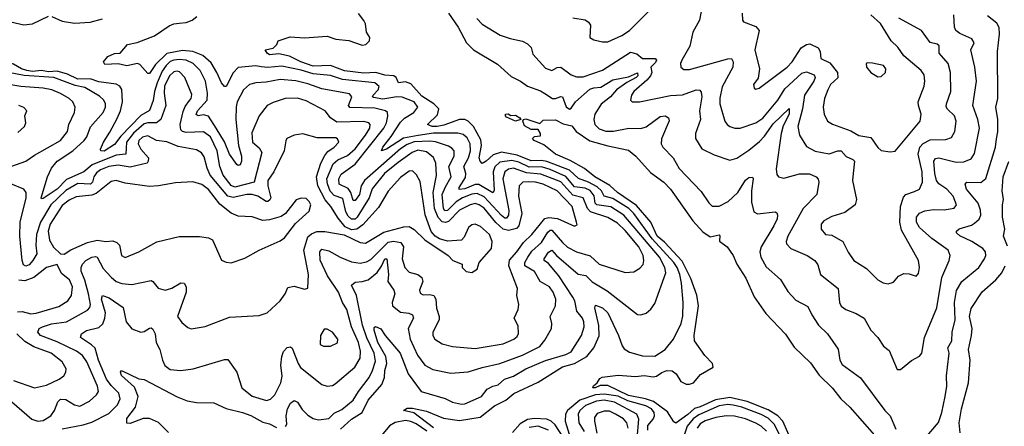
# Model space of a CAD drawing. Extents: x 1552294 to 1694791, y 811929 to 917222.
# Tile 304 of 643: x 1598491 to 1604141, y 905245 to 907577. Entities that reach past the tile are written whole.
import ezdxf

# ---------------------------------------------------------------- set-up
doc = ezdxf.new("R2010")
doc.units = 0

msp = doc.modelspace()

# ---------------------------------------------------------------- linework, layer by layer
at = {"layer": '0CON10XD'}
for points in [[(1601665, 907587.8), (1601735.6, 907575.6), (1601755, 907562), (1601765.7, 907545), (1601762, 907475), (1601785, 907461.4), (1601835, 907450), (1601865, 907450.5), (1601945, 907486.8), (1601990, 907515), (1602115, 907639.1)], [(1602406.8, 907655), (1602391.2, 907575), (1602353.5, 907505), (1602335.5, 907425), (1602291.1, 907345), (1602283.3, 907325), (1602284.2, 907305), (1602302.1, 907292.1), (1602335, 907292.1), (1602555, 907353.3), (1602575, 907354.4), (1602585.3, 907335), (1602582.7, 907305), (1602521.2, 907191.2), (1602507.7, 907127.7), (1602508.5, 907095), (1602536.9, 906995), (1602550.8, 906975), (1602566.2, 906965), (1602595, 906955.5), (1602624.6, 906955.4), (1602715, 906985.3), (1602755, 907012), (1602841.6, 907115), (1602880.5, 907179.5), (1602978.9, 907271.1), (1603005, 907277.2), (1603050.5, 907260.5), (1603055.4, 907245.4), (1603046.9, 907225), (1602994, 907145), (1602983.2, 907065), (1602956.5, 906965), (1602964.6, 906915), (1603005, 906850.6), (1603055, 906822.1), (1603135, 906807.2), (1603185.5, 906825.5), (1603205, 906825.4), (1603232.5, 906792.5), (1603271.9, 906775), (1603280.4, 906765), (1603273.9, 906695), (1603270, 906655), (1603292.7, 906545), (1603285.7, 906514.3), (1603225, 906471.5), (1603151.7, 906448.3), (1603105, 906423.3), (1603089.5, 906405), (1603090, 906375), (1603115, 906345.8), (1603150.9, 906340.9), (1603214.6, 906304.6), (1603243.8, 906243.8), (1603278.1, 906195), (1603349.3, 906149.3), (1603415, 906084.2), (1603445, 906068), (1603475, 906062.5), (1603505, 906072), (1603534.5, 906105.5), (1603565, 906122), (1603595, 906120), (1603635, 906106), (1603648.3, 906121.7), (1603654.4, 906155), (1603649.1, 906195), (1603550.2, 906370.3), (1603540.3, 906415), (1603545.3, 906505), (1603561.4, 906558.6), (1603575.7, 906575), (1603625, 906591.8), (1603655, 906605.6), (1603671.6, 906645), (1603670, 906705), (1603646.9, 906805), (1603656.5, 906845), (1603675, 906867.8), (1603715, 906888.8), (1603805, 906890.4), (1603838.1, 906901.9), (1603857.1, 906935), (1603864.5, 906995), (1603854.5, 907025), (1603815, 907063.1), (1603808, 907078), (1603808.2, 907095), (1603834, 907165), (1603832.5, 907275), (1603817.7, 907325), (1603766.2, 907385), (1603766.1, 907426.1), (1603755, 907437.1), (1603715, 907446.5), (1603665, 907514.5), (1603535, 907586.3)], [(1599080, 907105), (1599076.6, 907176.6), (1599065.2, 907195.2), (1599045, 907207.8), (1598945, 907220.2), (1598895, 907238.6), (1598825, 907236.3), (1598765, 907265.1), (1598705, 907281.3), (1598655, 907278.1), (1598615, 907286.4), (1598565, 907280.4), (1598530.9, 907285), (1598500.7, 907295), (1598455, 907322.2), (1598388.7, 907345), (1598312.8, 907402.8), (1598231.6, 907431.6), (1598162.6, 907432.6), (1598097.3, 907467.3), (1598042, 907475), (1598014.4, 907485), (1597966.7, 907535), (1597946.2, 907595)], [(1598355, 907607.5), (1598415, 907569.5), (1598515, 907547.8), (1598565, 907553.6), (1598655, 907597.5)], [(1598675, 907595.6), (1598735, 907569.4), (1598805, 907557.5), (1598895, 907561.9), (1598965, 907581.9)], [(1600720.3, 905545), (1600795, 905444.1), (1600932.5, 905405), (1600975, 905383.2), (1601025, 905372), (1601045, 905373.5), (1601141.2, 905415), (1601172.4, 905457.6), (1601205, 905475.3), (1601236.9, 905483.1), (1601272.2, 905515), (1601325, 905531.6), (1601395, 905574.3), (1601508.3, 905621.7), (1601625, 905657.2), (1601655, 905671.8), (1601715.3, 905765), (1601730.5, 905815), (1601727.6, 905845), (1601719.8, 905865), (1601687.6, 905905), (1601675.3, 905964.7), (1601664.8, 905985), (1601585, 906107.2), (1601525, 906177.8), (1601501.1, 906195), (1601500.4, 906205), (1601525, 906243.4), (1601545, 906255.3), (1601571.8, 906225), (1601695, 906117.6), (1601738.9, 906108.9), (1601775, 906072.6), (1601862.1, 906022.1), (1602035, 905885.6), (1602055, 905884.4), (1602085.4, 905894.6), (1602112.4, 905917.6), (1602135, 905950), (1602198.8, 906125), (1602193.4, 906155), (1602162.3, 906215), (1601956.8, 906455), (1601883.1, 906503.1), (1601803.3, 906515), (1601793.4, 906525), (1601787.3, 906567.3), (1601765, 906597.4), (1601735, 906610.8), (1601675, 906618), (1601625, 906677.6), (1601535, 906718), (1601485, 906732.4), (1601415, 906731.6), (1601355, 906760.7), (1601315, 906769.7), (1601245, 906760.3), (1601216.5, 906733.5), (1601206.7, 906705), (1601212.4, 906597.6), (1601205.2, 906584.8), (1601125, 906632.3), (1601105, 906631.2), (1601045, 906607), (1601013.1, 906603.1), (1601011.8, 906615), (1601048.4, 906671.6), (1601051.6, 906695), (1601038.6, 906735), (1601066, 906784), (1601077.2, 906825), (1601075.5, 906865), (1601058.5, 906898.5), (1601035, 906917.8), (1601005, 906925.9), (1600865, 906925.3), (1600776.8, 906913.2), (1600693, 906897), (1600595, 906834.4), (1600567.5, 906825), (1600574.1, 906845), (1600622.5, 906907.5), (1600675, 906990), (1600697.9, 907012.1), (1600751.5, 907045), (1600776.2, 907075), (1600755, 907105.3), (1600685, 907133.2), (1600655, 907134.4), (1600575, 907121.6), (1600521, 907131), (1600515.4, 907135), (1600518.7, 907145), (1600547.1, 907175), (1600553.7, 907193.7), (1600529.4, 907215), (1600343.9, 907233.9), (1600275, 907256.3), (1600175, 907267.1), (1600105, 907288.2), (1599995, 907310.5), (1599915, 907302.2), (1599876.8, 907306.8), (1599845, 907313), (1599745, 907302.5), (1599715, 907272.5), (1599675, 907194.3), (1599665, 907194.2), (1599647.8, 907215), (1599622.2, 907275), (1599589.9, 907329.9), (1599542.3, 907372.3), (1599485, 907394.8), (1599425, 907399.7), (1599335, 907382.6), (1599269.1, 907320.9), (1599235, 907267.5), (1599225, 907267.5), (1599180, 907320), (1599166.4, 907326.4), (1599105, 907312.7), (1599055, 907324.4), (1598980, 907320), (1598971.4, 907335), (1598995.8, 907365), (1599035, 907383.1), (1599066.7, 907385), (1599110, 907435), (1599165, 907446.9), (1599265, 907483.6), (1599348.1, 907541.9), (1599375, 907553.6), (1599405, 907557.9), (1599445, 907560), (1599480.8, 907575), (1599507.1, 907595)], [(1600865, 905235.9), (1600752, 905322), (1600693.8, 905335), (1600715, 905349.2), (1600745, 905348.9), (1600825, 905331.4), (1600922.4, 905292.4), (1601015, 905277.6), (1601132.4, 905297.6), (1601215, 905362.1), (1601280, 905395), (1601326.4, 905433.6), (1601465, 905498.4), (1601605, 905586.1), (1601675, 905604.4), (1601744.6, 905645.4), (1601785.8, 905695), (1601816.6, 905763.4), (1601813.3, 905823.3), (1601791.9, 905925), (1601795, 905940), (1601835, 905923.6), (1601865.9, 905895), (1601927.4, 905765), (1601947, 905707), (1601959.5, 905689.5), (1601989.9, 905669.9), (1602065, 905649.6), (1602135, 905648.1), (1602195, 905685.7), (1602241.8, 905745), (1602286.9, 905835), (1602296.7, 905876.7), (1602298.1, 905955), (1602288.7, 906065), (1602278.8, 906115), (1602262.9, 906155), (1602244.5, 906185), (1602120.1, 906320.1), (1602015, 906465.6), (1601985.9, 906495), (1601895, 906550.8), (1601845, 906564.8), (1601828.4, 906595), (1601805, 906618.4), (1601755, 906645.3), (1601696.9, 906666.9), (1601645, 906713.7), (1601515, 906764.5), (1601485, 906770.3), (1601425, 906766.9), (1601345, 906800.3), (1601255, 906816.8), (1601207.8, 906802.2), (1601166.7, 906765), (1601145, 906753.1), (1601133.1, 906765), (1601127.9, 906785), (1601141, 906855), (1601137.5, 906887.5), (1601095, 906963.5), (1601065, 906995.2), (1601045, 907004.3), (1601015, 907004.4), (1600925, 906971.8), (1600885.5, 906964.5), (1600858, 906965), (1600831.4, 906975), (1600888.2, 907031.8), (1600896.6, 907065), (1600867.4, 907095), (1600798.7, 907138.7), (1600735, 907208.2), (1600705, 907220.2), (1600665, 907213.9), (1600650.4, 907245), (1600638.2, 907255), (1600585, 907259), (1600535, 907274.7), (1600465, 907271.1), (1600355, 907282.9), (1600275, 907314.1), (1600175, 907310), (1600103.6, 907335), (1600038.5, 907368.5), (1599978.1, 907381.9), (1599925, 907375.7), (1599910.8, 907385), (1599900, 907405), (1599945.6, 907414.4), (1599966.7, 907435), (1599974.2, 907455.8), (1600042, 907478), (1600125, 907473.6), (1600255, 907481.5), (1600305, 907465.3), (1600378.5, 907458.5), (1600455, 907430), (1600476.2, 907435), (1600498, 907455), (1600499.1, 907475), (1600481.1, 907505), (1600475, 907553.3), (1600465, 907572.9), (1600435, 907612.5)], [(1600952, 907615), (1601005.9, 907535), (1601054.4, 907444.4), (1601095, 907404.1), (1601232.7, 907322.7), (1601310.5, 907250.5), (1601365, 907224.6), (1601405, 907196.3), (1601479.2, 907169.2), (1601505, 907153.4), (1601548, 907125), (1601565.8, 907124.2), (1601595, 907137.3), (1601605, 907134.4), (1601627.1, 907077.1), (1601645, 907064.7), (1601655, 907068.8), (1601680.3, 907105), (1601761.9, 907178.1), (1601785, 907186.5), (1601825, 907189.4), (1601895, 907231.4), (1601985, 907250), (1602035, 907272), (1602036.8, 907255), (1602028.5, 907245), (1601975, 907217.4), (1601916.2, 907175), (1601880.4, 907135), (1601827, 907093), (1601790.2, 907035), (1601785.7, 907005), (1601791.9, 906975), (1601815, 906950.8), (1601855, 906937.2), (1601898.3, 906938.3), (1601985.3, 906954.7), (1602055, 906953.8), (1602085, 906962.3), (1602165, 907021.1), (1602194.6, 907024.6), (1602214, 907015), (1602217, 906997), (1602173.6, 906893.6)], [(1601114.7, 907584.7), (1601145, 907551.5), (1601248.3, 907488.3), (1601305, 907468.5), (1601375, 907453.5), (1601405, 907437.8), (1601426.5, 907416.5), (1601435, 907380), (1601508, 907298), (1601545, 907286), (1601575, 907302.9), (1601595, 907304.4), (1601655, 907260.8), (1601685, 907249.5), (1601725, 907249.7), (1601835, 907286.8), (1601995, 907391.5), (1602031.7, 907381.7), (1602065, 907354.3), (1602137.5, 907355), (1602145.8, 907345), (1602138.5, 907331.5), (1602112.7, 907305), (1602117.8, 907275), (1602110.8, 907255), (1602090.3, 907229.7), (1602015.3, 907165), (1602002.3, 907145), (1601996, 907115), (1602005.7, 907105.7), (1602047.5, 907105), (1602225, 907142.4), (1602295, 907146.8), (1602373.3, 907175), (1602393.2, 907173.2), (1602401.3, 907161.3), (1602404.6, 907135), (1602391.4, 907055), (1602396.9, 907005), (1602368.8, 906925), (1602369.5, 906895), (1602405, 906837.1), (1602475, 906801.4), (1602565, 906770.6), (1602605, 906782.5), (1602675, 906828.8), (1602735, 906879.3), (1602765, 906909.7), (1602815, 906979.8), (1602906.8, 907066.8), (1602905.3, 907035.3), (1602872.6, 906967.4), (1602860.4, 906925), (1602832.2, 906722.2), (1602835, 906690), (1602845.6, 906675.6), (1602875, 906668.1), (1602965, 906693.8), (1603023.1, 906693.1), (1603062, 906675), (1603073, 906663), (1603075.7, 906645.7), (1603065.6, 906575), (1602986, 906495), (1602898.7, 906335), (1602889.2, 906305), (1602890.8, 906290.8), (1602914.8, 906264.8), (1603008.6, 906225), (1603053.1, 906195), (1603071.2, 906171.2), (1603086.9, 906115), (1603186.9, 906035), (1603195.6, 905955), (1603204.6, 905934.6), (1603231.2, 905915), (1603291.4, 905891.4), (1603335.6, 905865), (1603375, 905795.8), (1603414.3, 905755), (1603447.5, 905705), (1603479.6, 905679.6), (1603525, 905570), (1603545, 905570), (1603607.7, 905622.3), (1603655, 905646.7), (1603667.1, 905665), (1603682.5, 905755), (1603753.3, 905925), (1603782, 906098), (1603824.5, 906195), (1603829.4, 906225), (1603818.6, 906255), (1603725, 906322.5), (1603654.7, 906385), (1603637.1, 906415), (1603636.4, 906443.6), (1603653.5, 906466.5), (1603685, 906481.2), (1603735, 906488.4), (1603795, 906485.9), (1603853.8, 906496.2), (1603866.5, 906515), (1603847.3, 906565), (1603810.8, 906605), (1603765, 906634.7), (1603750.8, 906655), (1603741.4, 906695), (1603737.1, 906765), (1603745, 906781.2), (1603765, 906785.3), (1603865, 906760.7), (1603908, 906762), (1603951.2, 906778.8), (1603969.7, 906810.3), (1603997.8, 906955), (1603989.4, 907005), (1603960, 907085), (1603981.6, 907225), (1603972.5, 907305), (1603948.1, 907405), (1603967.3, 907445), (1603955, 907468.1), (1603885, 907498.2), (1603862.9, 907515), (1603854.5, 907535), (1603850.4, 907605)], [(1602635.7, 907615), (1602638, 907575), (1602643.8, 907565), (1602715, 907537.8), (1602734.4, 907515), (1602710, 907405), (1602735.6, 907294.4), (1602728.8, 907241.2), (1602701.1, 907205), (1602704.4, 907184.4), (1602715, 907178), (1602733.3, 907185), (1602895, 907305.4), (1602923.9, 907335), (1602975.4, 907415), (1603005, 907434.3), (1603025, 907438.4), (1603073.5, 907415), (1603083.8, 907395), (1603088.2, 907355), (1603139, 907329), (1603183.4, 907275), (1603186.2, 907243.8), (1603142.7, 907205), (1603127.7, 907175), (1603109.6, 907125), (1603100.9, 907075), (1603106.7, 907035), (1603125.8, 906995), (1603155, 906977.8), (1603260.1, 906940.1), (1603305, 906912.1), (1603375, 906901.8), (1603415, 906844), (1603435, 906826), (1603485, 906818.8)], [(1603485, 906818.8), (1603515, 906823.8), (1603658.5, 906995), (1603664.5, 907035), (1603647.5, 907085), (1603646.5, 907105), (1603680.5, 907195), (1603685.5, 907225), (1603679.9, 907259.9), (1603664.4, 907285), (1603565, 907369.6), (1603529, 907419), (1603490.9, 907455), (1603429.4, 907555), (1603374.6, 907605)], [(1603675, 905164.2), (1603763.2, 905266.8), (1603782.9, 905325), (1603801.6, 905415), (1603810.7, 905475), (1603808.2, 905535), (1603815.3, 905585), (1603823.5, 905665), (1603816.7, 905695), (1603839.2, 905735), (1603840.8, 905785), (1603858.2, 905855), (1603855.8, 905955), (1603866.2, 906023.8), (1603897.5, 906075), (1603994.6, 906155), (1604027.9, 906205), (1604034.5, 906225), (1604032.2, 906245), (1604016.7, 906265), (1603955, 906305.3), (1603885, 906337.1), (1603865.7, 906355), (1603866, 906365), (1603882.6, 906377.4), (1603951.7, 906398.3), (1603970.3, 906409.7), (1603996.7, 906433.3), (1604005.8, 906455), (1604004.7, 906485), (1603990.8, 906525), (1603924, 906605), (1603916.5, 906633.5), (1603925.5, 906644.5), (1604006.4, 906643.6), (1604034.8, 906665.2), (1604090.8, 906845), (1604095, 906893.3), (1604103.6, 906933.6), (1604104.2, 907005), (1604091.6, 907075), (1604102.9, 907125), (1604102.5, 907395), (1604113.8, 907493.8), (1604111.8, 907531.8), (1604097, 907557), (1604045, 907600)], [(1600015, 905243.8), (1600023.5, 905256.5), (1600020.2, 905305), (1600027.2, 905345), (1600045, 905378.5), (1600065, 905393.3), (1600085, 905383.1), (1600112.2, 905342.2), (1600145, 905307.9), (1600175, 905290), (1600205, 905281.6), (1600265, 905290.4), (1600295, 905320), (1600338.5, 905341.5), (1600405, 905394.6), (1600435, 905445.4), (1600495.8, 905525), (1600516.1, 905565), (1600532.1, 905617.9), (1600525, 905663.6), (1600482.7, 905752.7), (1600458.1, 905825), (1600423, 905995), (1600394.1, 906055), (1600415, 906071.8), (1600455, 906075.4), (1600490, 906085), (1600542.1, 906127.9), (1600567.1, 906162.9), (1600585, 906204.5), (1600597.5, 906205), (1600606.5, 906115), (1600602.5, 906075), (1600636.9, 906025), (1600643.8, 906005), (1600628.9, 905955), (1600630, 905935), (1600675, 905899.3), (1600723.6, 905893.6), (1600745.6, 905885), (1600750.5, 905865), (1600720.7, 905805), (1600731.4, 905745), (1600773.8, 905653.8), (1600814.6, 905595), (1600860.8, 905570.8), (1600965, 905550.4), (1601065, 905557.1), (1601145, 905582.9), (1601245, 905605.3), (1601375, 905653.1), (1601475, 905701.9), (1601505, 905739.4), (1601542.5, 905805), (1601544.6, 905835), (1601533.8, 905875), (1601564.6, 905935), (1601567.8, 905975), (1601552.2, 906015), (1601530.4, 906045), (1601477.9, 906075), (1601445, 906132.2), (1601388.8, 906165), (1601389, 906185), (1601405.6, 906215), (1601430.4, 906249.6), (1601485, 906298.9), (1601520.7, 906359.3), (1601535, 906370.5), (1601545, 906370.5), (1601605, 906298.8), (1601635, 906272.1), (1601685, 906244.7), (1601765, 906222.4), (1601815, 906175.5), (1601965, 906127.3), (1602015, 906130.5), (1602048.7, 906151.3), (1602067.6, 906172.4), (1602072.5, 906195), (1602069.1, 906225), (1602043.2, 906275), (1601965, 906367.5), (1601920.5, 906409.5), (1601865, 906442.5), (1601765.9, 906475.9), (1601749.7, 906495), (1601725, 906556.1), (1601665, 906570.9), (1601596.3, 906646.3), (1601481.9, 906691.9), (1601398.9, 906698.9), (1601325, 906724.5), (1601295, 906719.2), (1601274.8, 906705), (1601262.7, 906665), (1601297.7, 906482.3), (1601296.1, 906455), (1601285, 906438.7), (1601275, 906438.9), (1601255, 906454), (1601155, 906561.3), (1601115, 906580.9), (1601085, 906576.9), (1601031.7, 906555), (1600995, 906531.8), (1600945, 906483.5), (1600930.5, 906480.5), (1600921.8, 906495), (1600915.4, 906574.6), (1600935, 906618.6), (1600965.7, 906675), (1600952.4, 906735), (1600983.2, 906795), (1600984.1, 906824.1), (1600970.9, 906840.9), (1600951.7, 906851.7), (1600877, 906877), (1600845, 906880.9), (1600754.1, 906875.9), (1600715, 906861), (1600675, 906835.8), (1600470.2, 906655), (1600451, 906625), (1600439.8, 906575), (1600415, 906540), (1600405, 906540.4), (1600390.9, 906585), (1600375, 906609.6), (1600324.3, 906634.3), (1600321.9, 906665), (1600335, 906691.2), (1600415, 906748.4), (1600579.3, 906955), (1600595.6, 906985), (1600603, 907023), (1600601.5, 907045), (1600590, 907055), (1600529, 907069), (1600385, 907072.9), (1600377.9, 907085), (1600397.2, 907135), (1600382.4, 907152.4), (1600225, 907179.8), (1600145, 907209.2), (1600075, 907226.8), (1599985, 907234.8), (1599905, 907219.2), (1599844.8, 907215.2), (1599810, 907205), (1599775, 907175.6), (1599739.3, 907105), (1599732.3, 907077.8), (1599730.6, 907005), (1599745.6, 906855), (1599763.6, 906795), (1599763.4, 906765), (1599755, 906744.5), (1599745, 906740.6), (1599736.9, 906746.9), (1599695, 906805.4), (1599665.7, 906875.7), (1599618.8, 906955), (1599575, 907023.3), (1599545, 907031.5), (1599515, 907026), (1599503.2, 907033.2), (1599511.6, 907055), (1599565.6, 907115), (1599567.7, 907155), (1599556.6, 907225), (1599526.5, 907286.5), (1599485.4, 907325.4), (1599445, 907343.9), (1599405, 907349.4), (1599375, 907345.4), (1599355, 907336.4), (1599331.7, 907315), (1599308.7, 907281.3), (1599279, 907215), (1599263.9, 907165), (1599256.9, 907113.1), (1599234.8, 907055.2), (1599185, 907027.9), (1599071.7, 906908.3), (1599035, 906860.5), (1598975, 906823.5), (1598956.2, 906825), (1598954.3, 906835), (1598970.6, 906875), (1599008.7, 906931.3), (1599050.2, 907009.8), (1599069, 907055), (1599080, 907105)], [(1598735, 905230), (1598855.7, 905254.3), (1598905, 905267.8), (1599002.1, 905317.9), (1599052.4, 905367.6), (1599067.8, 905402.2), (1599060.3, 905435), (1599015, 905478.7), (1598989.5, 905515), (1598942.8, 905625), (1598922.8, 905692.8), (1598903.1, 905713.1), (1598839.2, 905755), (1598845.7, 905775), (1598874.4, 905795), (1598945, 905811.3), (1598967.6, 905832.4), (1598979.8, 905865), (1598982.8, 905895), (1598960, 905975), (1598965, 905994.3), (1599005, 905981.8), (1599085, 905925.8), (1599100.8, 905845), (1599135, 905803.6), (1599185, 905785.5), (1599205, 905789.5), (1599235, 905807.8), (1599245, 905810), (1599255, 905802.5), (1599267.8, 905775), (1599274.7, 905724.7), (1599295.7, 905685.7), (1599309.2, 905625), (1599323.6, 905593.6), (1599355, 905571.5), (1599415, 905565.5), (1599485.6, 905574.4), (1599665, 905627.5), (1599685, 905627.5), (1599737.5, 905555), (1599765.8, 905465), (1599825, 905418.2), (1599906.3, 905393.7), (1599928.9, 905401.1), (1599955, 905425.4), (1599990, 905495), (1599996.8, 905533.2), (1599990, 905595), (1599994.3, 905645.7), (1600005, 905674.2), (1600025, 905697.5), (1600045, 905700.8), (1600055, 905693.8), (1600087.7, 905605), (1600102.8, 905582.8), (1600225, 905485.6), (1600255.7, 905475.7), (1600285, 905479.4), (1600300.6, 905489.4), (1600414.5, 905585), (1600444.7, 905635), (1600445.6, 905675.6), (1600434.8, 905725), (1600394.8, 905815), (1600367, 905915), (1600342.4, 905955), (1600319.5, 906015), (1600257, 906107), (1600215, 906198.6), (1600212.1, 906245), (1600225, 906261.1), (1600265, 906252.1), (1600329.5, 906215), (1600395, 906188.6), (1600445, 906181.1), (1600481, 906189), (1600505, 906202.2), (1600605, 906301.5), (1600635, 906306.7), (1600678.3, 906298.3), (1600692.2, 906275), (1600685.3, 906205), (1600700, 906155), (1600725, 906128), (1600775.8, 906115), (1600799.2, 906099.2), (1600804.5, 906075), (1600785.5, 906025), (1600788.5, 906008.5), (1600805, 905999.5), (1600845, 906000.8), (1600867.8, 905995), (1600878.8, 905975), (1600881.7, 905921.7), (1600898.5, 905875), (1600898.5, 905855), (1600861.8, 905785), (1600860.9, 905765), (1600873.1, 905745), (1600915, 905717.1), (1600975, 905702.7), (1601105, 905691.2), (1601265, 905718.2), (1601325.8, 905745), (1601345, 905760), (1601353.7, 905776.3), (1601350.7, 905820.7), (1601328, 905865), (1601351.9, 905915), (1601354.3, 905944.3), (1601344, 905995), (1601347.5, 906035), (1601298.3, 906165), (1601301.6, 906198.4), (1601344.2, 906245), (1601381.2, 906298.8), (1601429.3, 906345), (1601503.6, 906436.4), (1601527.9, 906442.1), (1601577.6, 906437.6), (1601675, 906392.9), (1601689.2, 906400.8), (1601685, 906416.2), (1601660.4, 906505), (1601575.3, 906595), (1601495, 906633), (1601451.2, 906645), (1601412.3, 906647.7), (1601378, 906645), (1601356, 906624), (1601353.2, 906565), (1601372.4, 906465), (1601354.8, 906395.2), (1601341.5, 906378.5), (1601295, 906367.7), (1601264.7, 906374.7), (1601223, 906413), (1601155, 906495.6), (1601128, 906515), (1601105, 906522.2), (1601075, 906515.2), (1601015, 906484), (1600951.3, 906418.7), (1600935, 906414), (1600915, 906418.1), (1600891.6, 906441.6), (1600870, 906495), (1600863.6, 906586.4), (1600883.1, 906683.1), (1600878.8, 906755), (1600865, 906786.9), (1600825, 906818.4), (1600775, 906827.9), (1600742.9, 906815), (1600662, 906758), (1600583.5, 906695), (1600512.8, 906607.2), (1600496.8, 906555), (1600428, 906445), (1600415, 906433.7), (1600395, 906433.2), (1600375, 906450.7), (1600361.6, 906475), (1600345, 906551.6), (1600295, 906569.4), (1600272.8, 906592.8), (1600256.3, 906635), (1600253.3, 906665), (1600289.6, 906750.4), (1600316.1, 906773.9), (1600371.1, 906798.9), (1600415, 906837), (1600475, 906915.4), (1600499.2, 906955), (1600501.8, 906975), (1600495, 906985.3), (1600465, 906992.2), (1600310.1, 906990.1), (1600274.4, 907014.4), (1600243.3, 907055), (1600135, 907112.2), (1600085, 907126.6), (1600014.7, 907125.3), (1599945, 907102.5), (1599911.4, 907085), (1599865, 907025.8), (1599822.9, 906927.1), (1599825.9, 906875), (1599865, 906842), (1599879.5, 906815), (1599835.9, 906645), (1599725, 906616.2), (1599705, 906625.2), (1599657.7, 906685), (1599639.4, 906735), (1599624.3, 906825), (1599585.3, 906905.3), (1599545, 906934.7), (1599445, 906929.8), (1599425.5, 906935.5), (1599415.8, 906945.8), (1599411.1, 906975), (1599429, 907051), (1599440.3, 907079.7), (1599465, 907112.7), (1599473.9, 907125), (1599477.6, 907147.6), (1599439.1, 907245), (1599408.3, 907278.3), (1599395, 907282.5), (1599375, 907278.7), (1599350, 907255), (1599321, 907195), (1599319.6, 907155), (1599329.5, 907085), (1599300.4, 907005), (1599275, 906985.2), (1599225, 906985.1), (1599205, 906978.9), (1599144.1, 906925.9), (1599104.1, 906875), (1599100.5, 906805), (1599045, 906800.7), (1598906.7, 906745), (1598858.8, 906705), (1598758.8, 906661.2), (1598705, 906604.3), (1598625, 906550.6), (1598615, 906550), (1598614.6, 906555), (1598650, 906675), (1598673.4, 906725), (1598705, 906764.7), (1598795.9, 906825), (1598861.2, 906885), (1598875.8, 906905), (1598897.5, 906962.5), (1598970, 907045), (1598983.2, 907075), (1598983.2, 907095), (1598973.1, 907115), (1598948.7, 907138.7), (1598865, 907188.4), (1598809.8, 907199.8), (1598685.6, 907245.6), (1598516.9, 907256.9), (1598285, 907301.5)], [(1603415, 907250), (1603435, 907251.2), (1603458, 907275), (1603460, 907295), (1603447.5, 907315), (1603385, 907328), (1603355, 907330), (1603347.5, 907325), (1603350, 907305), (1603375, 907273.8), (1603415, 907250)], [(1598413.1, 906725), (1598525.7, 906765), (1598575, 906800.3), (1598725, 906884.6), (1598764.5, 906935), (1598773.1, 906975), (1598805.5, 907045), (1598808.5, 907075), (1598795.5, 907105), (1598774.4, 907125), (1598725, 907154.1), (1598675, 907174.1), (1598624.8, 907184.8), (1598496.3, 907193.7), (1598395, 907210.2)], [(1598480.9, 906929.1), (1598518, 906965), (1598525.7, 906985), (1598520, 907025), (1598532.5, 907055), (1598513.7, 907073.7), (1598485, 907084.5)], [(1601335, 906994.4), (1601285, 907018.6), (1601277.5, 907025), (1601278.8, 907035), (1601295, 907036.9), (1601307.7, 907027.7), (1601335, 907029.1), (1601360.8, 907015), (1601366.2, 907003.8), (1601335, 906994.4)], [(1601876.9, 906626.9), (1601790.8, 906675), (1601732.6, 906722.6), (1601649.1, 906769.1), (1601566.2, 906805), (1601498.3, 906858.3), (1601442.5, 906885), (1601433.6, 906896.4), (1601445, 906906.7), (1601478.3, 906911.7), (1601480, 906925), (1601465, 906946.7), (1601425, 906947.8), (1601387.9, 906967.9), (1601377.5, 906995), (1601382.5, 907005), (1601395, 907008.1), (1601475, 906982.5), (1601495, 907000), (1601565, 907002.9), (1601609.5, 906979.5), (1601658.8, 906968.8), (1601683.3, 906935), (1601762.6, 906882.6), (1601865, 906852.8), (1601985, 906828.5), (1602025.5, 906795), (1602110.6, 906700.6), (1602187.8, 906645), (1602224.5, 906605), (1602352.8, 906422.8), (1602410.5, 906360.5), (1602451.9, 906331.9), (1602505, 906343.3), (1602509.2, 906339.2), (1602506, 906306), (1602551.2, 906275), (1602585.7, 906225), (1602606.7, 906175), (1602657.3, 906095), (1602705, 905988), (1602771.7, 905891.7), (1602885, 905772.5), (1602935, 905698.6), (1603029.4, 905609.4), (1603077.6, 905537.6), (1603155, 905464.5), (1603203, 905403), (1603253.5, 905355), (1603396.4, 905195)], [(1598445, 905385.4), (1598561.1, 905285), (1598595, 905274.1), (1598625, 905278.2), (1598668.8, 905305), (1598691.2, 905335), (1598709.6, 905385), (1598725, 905400), (1598755, 905399.1), (1598805, 905367.5), (1598835, 905361.3), (1598890.4, 905389.6), (1598931.8, 905425), (1598942.1, 905445), (1598937.4, 905475), (1598876.6, 905615), (1598851.4, 905651.4), (1598817.1, 905675), (1598705, 905729.2), (1598609.5, 905765), (1598594.4, 905785), (1598603.1, 905805), (1598621.4, 905815), (1598672.3, 905832.3), (1598759.4, 905845), (1598878.9, 905911.1), (1598892.8, 905927.2), (1598896.6, 905943.4), (1598885.6, 906004.4), (1598865, 906083.6), (1598843.2, 906135), (1598843.4, 906155), (1598851.1, 906175), (1598870.9, 906195), (1598905, 906215.3), (1598925, 906219.6), (1598935, 906214.2), (1598969.4, 906149.4), (1599015, 906099.7), (1599045, 906075.7), (1599076.2, 906063.8), (1599135, 906058.6), (1599245, 906080.5), (1599255.3, 906075.3), (1599285, 906037.7), (1599325, 906025.9), (1599363.7, 906036.3), (1599415, 906067.1), (1599435, 906065.7), (1599446.2, 906045), (1599446, 906015), (1599396.9, 905875), (1599420.3, 905840.3), (1599455, 905811.2), (1599475, 905803.8), (1599555, 905816.5), (1599695, 905870), (1599865, 905881.1), (1599911.2, 905895), (1599985.6, 905965), (1600013.3, 906005), (1600029.1, 906040.9), (1600065, 906049.4), (1600125, 906032), (1600145, 906037.5), (1600148.2, 906115), (1600121.2, 906255), (1600145, 906331.3), (1600165, 906349), (1600195, 906361.6), (1600241.5, 906361.5), (1600352.4, 906342.4), (1600445, 906299.5), (1600475, 906295.4), (1600580.8, 906359.2), (1600695, 906388.8), (1600725, 906390), (1600754.6, 906374.6), (1600815, 906314.4), (1600950, 906225), (1600975.7, 906195.7), (1601030, 906175), (1601030, 906155), (1601053, 906133), (1601085, 906126.7), (1601115, 906146.7), (1601127.5, 906185), (1601197.5, 906265), (1601201.1, 906305), (1601186, 906345), (1601135, 906391.5), (1601105, 906404.4), (1601085, 906400.6), (1601065.6, 906385), (1601041.1, 906328.9), (1601025, 906312.9), (1600945, 906307.5), (1600900, 906320), (1600874.6, 906334.6), (1600852.3, 906362.3), (1600817.1, 906457.1), (1600789.2, 906649.2), (1600767.3, 906687.3), (1600745, 906710), (1600725, 906707.8), (1600675, 906671.5), (1600605, 906594.3), (1600549.4, 906500.6), (1600459.5, 906400.5), (1600425, 906375.3), (1600395, 906371.5), (1600358.1, 906388.1), (1600318, 906438), (1600276.9, 906505), (1600244.2, 906544.2), (1600200.7, 906625), (1600193.1, 906675), (1600218.1, 906755), (1600241.1, 906798.9), (1600258.3, 906821.7), (1600295.4, 906845), (1600321.9, 906875), (1600315, 906894), (1600305, 906898.5), (1600198.6, 906898.6), (1600115, 906922.5), (1600065, 906914), (1600024.3, 906895.7), (1600017.3, 906882.7), (1600009.1, 906825), (1599948.4, 906705), (1599915.2, 906655), (1599914.8, 906625), (1599931.5, 906555), (1599926.9, 906543.1), (1599915, 906534.8), (1599905, 906534.4), (1599856.6, 906565), (1599825, 906574.8), (1599795, 906574.1), (1599715, 906557), (1599685, 906564.5), (1599584.2, 906685), (1599566.7, 906725), (1599550.1, 906790.1), (1599534.1, 906814.1), (1599505, 906830), (1599399.8, 906849.8), (1599335, 906876.7), (1599275, 906883.5), (1599225, 906911.1), (1599195, 906903.3), (1599174.8, 906885), (1599170.7, 906865), (1599186.5, 906835), (1599229.2, 906785), (1599228.8, 906765), (1599221.5, 906755), (1599125, 906730.9), (1599055, 906741.8), (1599002.9, 906735), (1598955, 906715.7), (1598931.2, 906698.8), (1598915.2, 906675), (1598908.3, 906645), (1598896.7, 906633.3), (1598825, 906638.1), (1598755, 906597.1), (1598669.4, 906515), (1598609.7, 906415), (1598587.9, 906345), (1598583.8, 906283.8), (1598588.6, 906235), (1598566.8, 906195), (1598545, 906171.8), (1598525, 906163.8), (1598511.9, 906171.9), (1598504.7, 906195.3), (1598492.3, 906335), (1598493.9, 906416.1), (1598528.3, 906555), (1598528.4, 906585), (1598515, 906605.3), (1598440, 906635)], [(1602173.6, 906893.6), (1602172.3, 906865), (1602180.5, 906845), (1602240.9, 906785), (1602275, 906724.4), (1602401.6, 906591.6), (1602445, 906525.8), (1602465, 906508.1), (1602505, 906506.7), (1602556.7, 906535), (1602610.8, 906585), (1602655, 906656.8), (1602675, 906671.8), (1602695, 906674.2), (1602699.2, 906665), (1602689.8, 906595), (1602689.5, 906529.5), (1602703.1, 906475), (1602725, 906463.3), (1602825, 906475.6), (1602835, 906468.8), (1602839.5, 906455), (1602836.9, 906435), (1602818.8, 906395), (1602744.7, 906275), (1602738.7, 906245), (1602743.8, 906215), (1602775, 906158.9), (1602856.9, 906086.9), (1602897.8, 906017.8), (1602945, 905967.8), (1603012.8, 905932.8), (1603035.5, 905885), (1603074.5, 905825), (1603125.6, 905775), (1603187.3, 905687.3), (1603196.7, 905625), (1603210.2, 905600.2), (1603315, 905522.9), (1603455.3, 905335.3), (1603485, 905304.2), (1603518.5, 905228.5)], [(1604158.6, 906278.6), (1604135.5, 906335), (1604143.2, 906375), (1604130.9, 906445), (1604130, 906515), (1604135.4, 906545), (1604129.2, 906595), (1604134.1, 906675), (1604166.8, 906763.2)], [(1599705, 906183.3), (1599781.7, 906208.3), (1599864.3, 906255.7), (1599985, 906308.1), (1600010.8, 906325), (1600072.8, 906407.2), (1600151.4, 906478.6), (1600161.1, 906515), (1600152.5, 906535), (1600135, 906552), (1600105, 906554), (1600077, 906543), (1600016, 906465), (1599991.3, 906448.7), (1599925, 906428.6), (1599885, 906425.8), (1599825, 906446), (1599745, 906450.8), (1599705, 906466.9), (1599639.3, 906519.3), (1599575, 906602.8), (1599535, 906631.5), (1599485, 906646.4), (1599385, 906641.9), (1599286.6, 906623.4), (1599235, 906620), (1599095, 906640), (1599045, 906654.1), (1599015, 906649.6), (1598929.8, 906580.2), (1598905, 906571.5), (1598815, 906561.6), (1598775, 906542.7), (1598735, 906511.8), (1598666.2, 906405), (1598653.4, 906365), (1598662.1, 906312.1), (1598685, 906272.5), (1598725, 906233.3), (1598745, 906232), (1598785, 906256.9), (1598880.5, 906299.5), (1598935, 906312.2), (1598985, 906304.4), (1599025, 906308.4), (1599048.5, 906298.5), (1599063.4, 906283.4), (1599074.5, 906224.5), (1599095, 906212.5), (1599174.5, 906245.5), (1599277.9, 906302.1), (1599405, 906333.3), (1599523, 906333), (1599575, 906325.6), (1599596.2, 906315), (1599648.3, 906198.3), (1599675, 906186.7), (1599705, 906183.3)], [(1602927.5, 905145), (1602869, 905275), (1602841.2, 905305), (1602785, 905338.9), (1602665, 905387.2), (1602565, 905410.9), (1602482.5, 905397.5), (1602395, 905356.8), (1602362.2, 905347.8), (1602325, 905312.6), (1602255, 905263.8), (1602245, 905270.5), (1602207.7, 905327.7), (1602127.1, 905387.1), (1602082.6, 905402.6), (1601985, 905422.2), (1601865, 905479.3), (1601822, 905478), (1601793.3, 905465), (1601778.8, 905465), (1601782.8, 905477.2), (1601803.8, 905495), (1601820, 905520), (1601833.1, 905526.9), (1601925, 905537.5), (1602025, 905531.5), (1602075, 905535.5), (1602125, 905529.1), (1602145, 905533.4), (1602175, 905552.9), (1602205, 905565.9), (1602235, 905562.9), (1602257.3, 905545), (1602285, 905501.1), (1602315, 905486.6), (1602335, 905485.8), (1602356.3, 905495), (1602398.1, 905541.9), (1602470.6, 905585), (1602465.3, 905605), (1602421.9, 905651.9), (1602362, 905735), (1602360.9, 905765), (1602385.5, 905935), (1602376.1, 905996.1), (1602341.7, 906091.7), (1602292.4, 906192.4), (1602190.7, 906300.7), (1602149.5, 906335), (1602112.8, 906415), (1602030.8, 906510.8), (1601921.4, 906585), (1601876.9, 906626.9)], [(1598478.8, 905901.2), (1598505, 905903), (1598555, 905889.8), (1598585, 905894), (1598715, 905931.3), (1598767.5, 905965), (1598788.2, 905995), (1598794, 906045), (1598776, 906085), (1598730.9, 906120.9), (1598705, 906172.5), (1598645, 906155.3), (1598571.2, 906098.8), (1598519.9, 906080.1), (1598485, 906083.2)], [(1603886.7, 905206.7), (1603882.2, 905265), (1603895.3, 905345), (1603935.3, 905495), (1603945.4, 905625), (1603935.4, 905685), (1603953.2, 905765), (1603957.1, 905805), (1603940.4, 905875), (1603950.2, 905919.8), (1604013.6, 906016.4), (1604092, 906085), (1604125.9, 906125), (1604145.2, 906165)], [(1598455, 905508), (1598575, 905465.6), (1598645, 905480.4), (1598717.5, 905515), (1598744.2, 905535), (1598755.7, 905555), (1598756.7, 905575), (1598734.5, 905615), (1598671.1, 905665), (1598571.2, 905701.2), (1598521, 905731), (1598475.1, 905775.1)], [(1600233.7, 905703.7), (1600275, 905704.4), (1600315, 905724), (1600315.6, 905745), (1600285, 905784), (1600255, 905802), (1600238.3, 905801.7), (1600217.5, 905765), (1600214.3, 905715), (1600233.7, 905703.7)], [(1600331.5, 905228.5), (1600395, 905285.9), (1600455.4, 905324.6), (1600489.6, 905395), (1600568.5, 905485), (1600584.4, 905525), (1600586.6, 905565), (1600597.6, 905605), (1600591.1, 905645), (1600545.5, 905725), (1600525, 905796.7), (1600525, 905811.2), (1600531.9, 905818.1), (1600563.3, 905803.3), (1600587.9, 905765), (1600673.3, 905665), (1600720.3, 905545)], [(1599345, 905209.2), (1599287, 905267), (1599235, 905289.6), (1599199.5, 905290.5), (1599125, 905261.1), (1599105, 905263.8), (1599105, 905289.2), (1599155.3, 905355), (1599171.1, 905415), (1599148.6, 905468.6), (1599075, 905536), (1599069.4, 905555), (1599074.6, 905565.4), (1599175, 905518), (1599205, 905514), (1599394.4, 905414.4), (1599451.7, 905391.7), (1599505, 905381.2), (1599605, 905380), (1599676.2, 905346.2), (1599769.5, 905325), (1599817.4, 905307.4), (1599885, 905268.9), (1599925, 905258.2), (1599965, 905238.1)], [(1602095, 905223.6), (1602095, 905249.1), (1602124.8, 905285), (1602133.5, 905305), (1602130.8, 905325), (1602116, 905345), (1602082.8, 905362.8), (1601980.8, 905390.8), (1601925, 905417.3), (1601845, 905430), (1601795, 905426), (1601705, 905394.4), (1601633.7, 905335), (1601622.8, 905315), (1601621.2, 905275), (1601650.7, 905175)], [(1602033.2, 905175), (1602042.7, 905285), (1602031.9, 905315), (1601904.3, 905384.3), (1601845, 905394), (1601799.7, 905389.7), (1601738.1, 905365), (1601705, 905335.3), (1601695.2, 905315), (1601698.7, 905265), (1601728.9, 905215)], [(1601982.3, 905235), (1601974.6, 905264.6), (1601955, 905287), (1601908.9, 905315), (1601875, 905331.8), (1601845, 905332.5), (1601805, 905318), (1601789.7, 905295), (1601788.2, 905275), (1601802.8, 905205)], [(1602856.7, 905185), (1602822.1, 905255), (1602785, 905290.8), (1602745, 905313.2), (1602635.4, 905355), (1602585, 905366.8), (1602555, 905369.5), (1602505, 905361.5), (1602388.6, 905311.4), (1602355, 905288.7), (1602320.6, 905245), (1602290.4, 905155)], [(1600827.1, 905217), (1600765, 905260), (1600735, 905273.1), (1600705, 905277.7), (1600645, 905267.6), (1600612.1, 905247.9), (1600513.5, 905126.5)], [(1601635, 905143.8), (1601562.6, 905252.6), (1601540.2, 905275), (1601515, 905286.7), (1601445, 905289.2), (1601405, 905283.9), (1601361.6, 905258.4), (1601318.9, 905208.9)], [(1602776.7, 905216.7), (1602745.8, 905245.8), (1602715, 905263.5), (1602655, 905287.4), (1602592.7, 905302.7), (1602545, 905304.2), (1602485, 905294.8), (1602425, 905275.8), (1602395, 905258.2), (1602377.4, 905235)], [(1601525, 905221.9), (1601465, 905246.1), (1601415, 905237.7)]]:
    msp.add_lwpolyline(points, dxfattribs=at)

doc.saveas('drawing.dxf')
